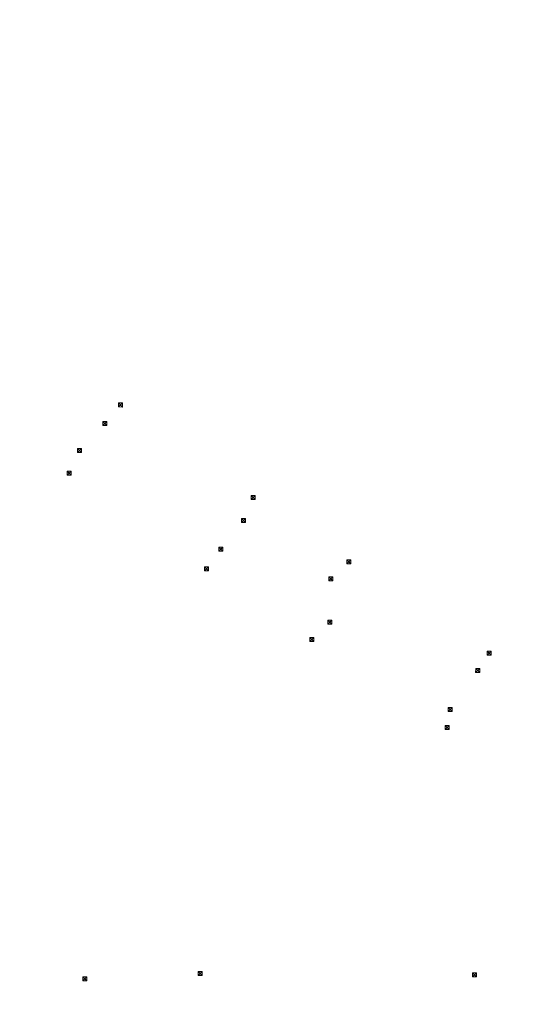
# Model space of a CAD drawing. Header units: inches. Extents: x 0 to 191500, y 0 to 342750.
# Tile 486 of 547: x 188651 to 188741, y 334835 to 335006. Entities that reach past the tile are written whole.
import ezdxf

# ---------------------------------------------------------------- set-up
doc = ezdxf.new("R2010")
doc.units = ezdxf.units.IN
doc.header["$MEASUREMENT"] = 0
doc.layers.add('ECW', color=150, linetype='Continuous', lineweight=20)
doc.layers.add('N-WE-RI-HWA_KOLK-S', color=150, linetype='Continuous', lineweight=20)
picture_1 = doc.add_image_def('image1.ecw', size_in_pixel=(220000, 285000))

msp = doc.modelspace()

# ---------------------------------------------------------------- linework, layer by layer
at = {"layer": 'N-WE-RI-HWA_KOLK-S'}
for p, q in [((188668.48462, 334939.71307), (188668.48313, 334939.01662)), ((188668.48313, 334939.01662), (188669.18107, 334939.71158)), ((188668.48313, 334939.01662), (188669.17958, 334939.01513)), ((188668.48462, 334939.71307), (188669.17958, 334939.01513)), ((188669.18107, 334939.71158), (188668.48462, 334939.71307)), ((188669.17958, 334939.01513), (188669.18107, 334939.71158)), ((188665.77092, 334936.49087), (188665.76943, 334935.79442)), ((188665.76943, 334935.79442), (188666.46737, 334936.48938)), ((188665.76943, 334935.79442), (188666.46588, 334935.79293)), ((188665.77092, 334936.49087), (188666.46588, 334935.79293)), ((188666.46737, 334936.48938), (188665.77092, 334936.49087)), ((188666.46588, 334935.79293), (188666.46737, 334936.48938)), ((188661.38332, 334931.83727), (188661.38183, 334931.14082)), ((188661.38183, 334931.14082), (188662.07977, 334931.83578)), ((188661.38183, 334931.14082), (188662.07828, 334931.13933)), ((188661.38332, 334931.83727), (188662.07828, 334931.13933)), ((188662.07977, 334931.83578), (188661.38332, 334931.83727)), ((188662.07828, 334931.13933), (188662.07977, 334931.83578)), ((188659.57562, 334927.91787), (188659.57413, 334927.22142)), ((188659.57413, 334927.22142), (188660.27207, 334927.91638)), ((188659.57413, 334927.22142), (188660.27058, 334927.21993)), ((188659.57562, 334927.91787), (188660.27058, 334927.21993)), ((188660.27207, 334927.91638), (188659.57562, 334927.91787)), ((188660.27058, 334927.21993), (188660.27207, 334927.91638)), ((188691.45622, 334923.68497), (188691.45473, 334922.98852)), ((188691.45473, 334922.98852), (188692.15267, 334923.68348)), ((188691.45622, 334923.68497), (188692.15118, 334922.98703)), ((188692.15267, 334923.68348), (188691.45622, 334923.68497)), ((188692.15118, 334922.98703), (188692.15267, 334923.68348)), ((188691.45473, 334922.98852), (188692.15118, 334922.98703)), ((188689.82492, 334919.71537), (188689.82343, 334919.01892)), ((188689.82343, 334919.01892), (188690.52137, 334919.71388)), ((188689.82343, 334919.01892), (188690.51988, 334919.01743)), ((188689.82492, 334919.71537), (188690.51988, 334919.01743)), ((188690.52137, 334919.71388), (188689.82492, 334919.71537)), ((188690.51988, 334919.01743), (188690.52137, 334919.71388)), ((188685.87372, 334914.74647), (188685.87223, 334914.05002)), ((188685.87223, 334914.05002), (188686.57017, 334914.74498)), ((188685.87223, 334914.05002), (188686.56868, 334914.04853)), ((188685.87372, 334914.74647), (188686.56868, 334914.04853)), ((188686.57017, 334914.74498), (188685.87372, 334914.74647)), ((188686.56868, 334914.04853), (188686.57017, 334914.74498)), ((188708.09782, 334912.54157), (188708.09633, 334911.84512)), ((188708.09633, 334911.84512), (188708.79427, 334912.54008)), ((188708.09633, 334911.84512), (188708.79278, 334911.84363)), ((188708.09782, 334912.54157), (188708.79278, 334911.84363)), ((188708.79427, 334912.54008), (188708.09782, 334912.54157)), ((188708.79278, 334911.84363), (188708.79427, 334912.54008)), ((188683.36962, 334911.34007), (188683.36813, 334910.64362)), ((188683.36813, 334910.64362), (188684.06607, 334911.33858)), ((188683.36813, 334910.64362), (188684.06458, 334910.64213)), ((188683.36962, 334911.34007), (188684.06458, 334910.64213)), ((188684.06607, 334911.33858), (188683.36962, 334911.34007)), ((188684.06458, 334910.64213), (188684.06607, 334911.33858)), ((188704.96592, 334909.56857), (188704.96443, 334908.87212)), ((188704.96443, 334908.87212), (188705.66237, 334909.56708)), ((188704.96443, 334908.87212), (188705.66088, 334908.87063)), ((188704.96592, 334909.56857), (188705.66088, 334908.87063)), ((188705.66237, 334909.56708), (188704.96592, 334909.56857)), ((188705.66088, 334908.87063), (188705.66237, 334909.56708)), ((188704.75342, 334902.06127), (188704.75193, 334901.36482)), ((188704.75193, 334901.36482), (188705.44987, 334902.05978)), ((188704.75193, 334901.36482), (188705.44838, 334901.36333)), ((188704.75342, 334902.06127), (188705.44838, 334901.36333)), ((188705.44987, 334902.05978), (188704.75342, 334902.06127)), ((188705.44838, 334901.36333), (188705.44987, 334902.05978)), ((188701.64332, 334899.06317), (188701.64183, 334898.36672)), ((188701.64183, 334898.36672), (188702.33977, 334899.06168)), ((188701.64183, 334898.36672), (188702.33828, 334898.36523)), ((188701.64332, 334899.06317), (188702.33828, 334898.36523)), ((188702.33977, 334899.06168), (188701.64332, 334899.06317)), ((188702.33828, 334898.36523), (188702.33977, 334899.06168)), ((188732.39102, 334896.70907), (188732.38953, 334896.01262)), ((188732.38953, 334896.01262), (188733.08747, 334896.70758)), ((188732.39102, 334896.70907), (188733.08598, 334896.01113)), ((188733.08747, 334896.70758), (188732.39102, 334896.70907)), ((188733.08598, 334896.01113), (188733.08747, 334896.70758)), ((188732.38953, 334896.01262), (188733.08598, 334896.01113)), ((188730.41582, 334893.67717), (188730.41433, 334892.98072)), ((188730.41433, 334892.98072), (188731.11227, 334893.67568)), ((188730.41433, 334892.98072), (188731.11078, 334892.97923)), ((188730.41582, 334893.67717), (188731.11078, 334892.97923)), ((188731.11227, 334893.67568), (188730.41582, 334893.67717)), ((188731.11078, 334892.97923), (188731.11227, 334893.67568)), ((188725.63202, 334886.95247), (188725.63053, 334886.25602)), ((188725.63053, 334886.25602), (188726.32847, 334886.95098)), ((188725.63053, 334886.25602), (188726.32698, 334886.25453)), ((188725.63202, 334886.95247), (188726.32698, 334886.25453)), ((188726.32847, 334886.95098), (188725.63202, 334886.95247)), ((188726.32698, 334886.25453), (188726.32847, 334886.95098)), ((188725.13582, 334883.79567), (188725.13433, 334883.09922)), ((188725.13433, 334883.09922), (188725.83227, 334883.79418)), ((188725.13433, 334883.09922), (188725.83078, 334883.09773)), ((188725.13582, 334883.79567), (188725.83078, 334883.09773)), ((188725.83227, 334883.79418), (188725.13582, 334883.79567)), ((188725.83078, 334883.09773), (188725.83227, 334883.79418)), ((188662.29952, 334840.27397), (188662.29803, 334839.57752)), ((188662.29803, 334839.57752), (188662.99597, 334840.27248)), ((188662.29952, 334840.27397), (188662.99448, 334839.57603)), ((188662.99597, 334840.27248), (188662.29952, 334840.27397)), ((188662.99448, 334839.57603), (188662.99597, 334840.27248)), ((188682.30452, 334841.20397), (188682.30303, 334840.50752)), ((188682.30303, 334840.50752), (188683.00097, 334841.20248)), ((188682.30303, 334840.50752), (188682.99948, 334840.50603)), ((188682.30452, 334841.20397), (188682.99948, 334840.50603)), ((188683.00097, 334841.20248), (188682.30452, 334841.20397)), ((188682.99948, 334840.50603), (188683.00097, 334841.20248)), ((188729.86752, 334840.94297), (188729.86603, 334840.24652)), ((188729.86603, 334840.24652), (188730.56397, 334840.94148)), ((188729.86603, 334840.24652), (188730.56248, 334840.24503)), ((188729.86752, 334840.94297), (188730.56248, 334840.24503)), ((188730.56397, 334840.94148), (188729.86752, 334840.94297)), ((188730.56248, 334840.24503), (188730.56397, 334840.94148)), ((188662.29803, 334839.57752), (188662.99448, 334839.57603))]:
    msp.add_line(p, q, dxfattribs=at)

# ---------------------------------------------------------------- pictures from other files: only their frames are drawn
at = {"layer": 'ECW'}
image = msp.add_image(picture_1, insert=(180500, 328500), size_in_units=(11000, 14250), dxfattribs=at)
image.dxf.flags = 7

doc.saveas('drawing.dxf')
